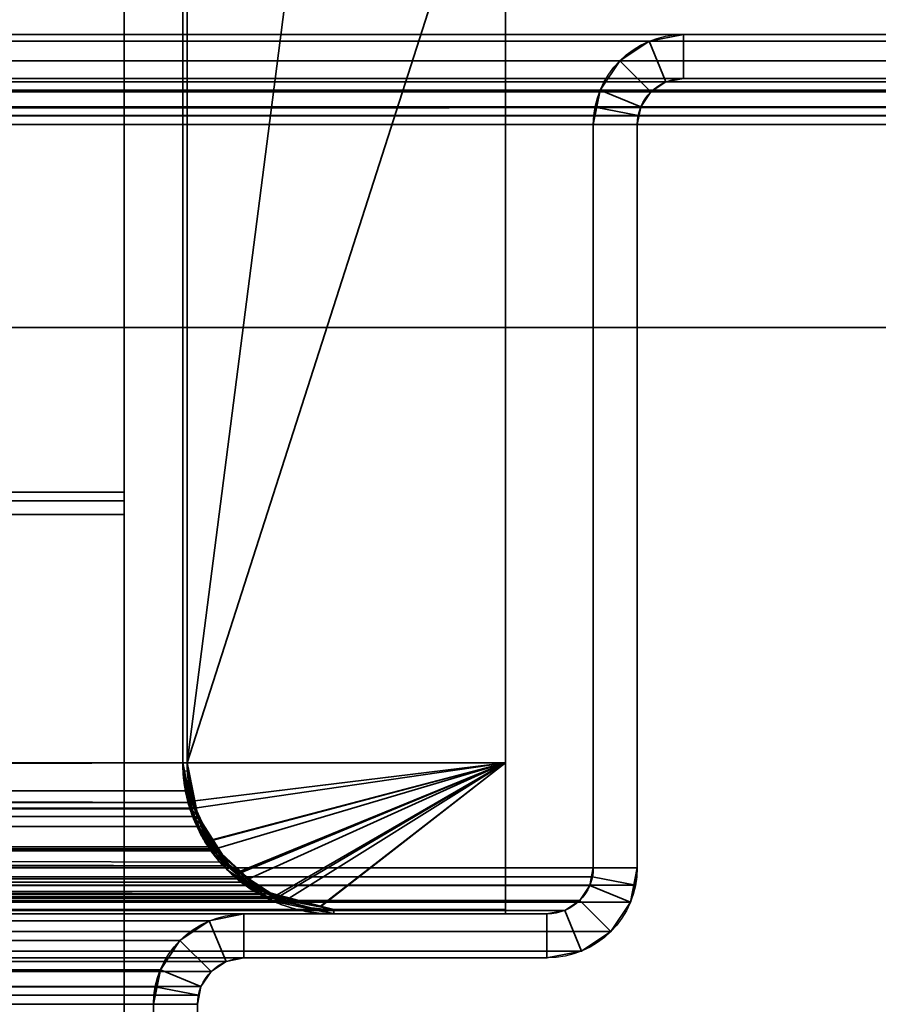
# Model space of a CAD drawing. Header units: millimetres. Extents: x -508 to 6708, y -115 to 193.
# Tile 262 of 656: x 293 to 323, y 47 to 81. Entities that reach past the tile are written whole.
import ezdxf

# ---------------------------------------------------------------- set-up
doc = ezdxf.new("R2010")
doc.units = ezdxf.units.MM
doc.layers.add('151', color=7, linetype='Continuous', true_color=0xffffff)

# ---------------------------------------------------------------- blocks, each defined once
blk = doc.blocks.new('UG_SURFACE_001')
at = {"layer": '151', "color": 252, "linetype": 'Continuous', "lineweight": 35}
for points in [[(507.5, -10, 2215.25), (507.5, 174.4, 2215.25), (-507.5, 174.4, 2215.25), (-507.5, -10, 2215.25)], [(-357.5, -10, 2065.25), (-357.5, 174.4, 2065.25), (357.5, 174.4, 2065.25), (357.5, -10, 2065.25)]]:
    blk.add_3dface(points, dxfattribs=at)
blk = doc.blocks.new('UG_SURFACE_086')
at = {"layer": '151', "color": 252, "linetype": 'Continuous', "lineweight": 35}
for points in [[(336.92, 80, 2044.17), (-336.92, 80, 2044.17), (-338.099, 79.766, 2045.349), (338.099, 79.766, 2045.349)], [(-316.08, 80, 2023.33), (-336.92, 80, 2044.17), (336.92, 80, 2044.17), (316.08, 80, 2023.33)], [(314.901, 79.766, 2022.151), (-314.901, 79.766, 2022.151), (-316.08, 80, 2023.33), (316.08, 80, 2023.33)], [(316.08, 78.5, 2023.33), (315.475, 78.38, 2022.725), (314.901, 79.766, 2022.151), (316.08, 80, 2023.33)], [(336.92, 78.5, 2044.17), (316.08, 78.5, 2023.33), (316.08, 80, 2023.33), (336.92, 80, 2044.17)], [(338.099, 79.766, 2045.349), (-338.099, 79.766, 2045.349), (-339.098, 79.098, 2046.348), (339.098, 79.098, 2046.348)], [(313.902, 79.098, 2021.152), (-313.902, 79.098, 2021.152), (-314.901, 79.766, 2022.151), (314.901, 79.766, 2022.151)], [(315.475, 78.38, 2022.725), (314.963, 78.037, 2022.213), (313.902, 79.098, 2021.152), (314.901, 79.766, 2022.151)], [(339.098, 79.098, 2046.348), (-339.098, 79.098, 2046.348), (-339.766, 78.099, 2047.016), (339.766, 78.099, 2047.016)], [(313.234, 78.099, 2020.484), (-313.234, 78.099, 2020.484), (-313.902, 79.098, 2021.152), (313.902, 79.098, 2021.152)], [(313.234, 78.099, 2020.484), (313.902, 79.098, 2021.152), (314.963, 78.037, 2022.213), (314.62, 77.525, 2021.87)], [(338.037, 78.037, 2045.287), (-338.037, 78.037, 2045.287), (-337.525, 78.38, 2044.775), (337.525, 78.38, 2044.775)], [(337.525, 78.38, 2044.775), (-337.525, 78.38, 2044.775), (-336.92, 78.5, 2044.17), (336.92, 78.5, 2044.17)], [(-316.08, 78.5, 2023.33), (316.08, 78.5, 2023.33), (336.92, 78.5, 2044.17), (-336.92, 78.5, 2044.17)], [(316.08, 78.5, 2023.33), (-316.08, 78.5, 2023.33), (-315.475, 78.38, 2022.725), (315.475, 78.38, 2022.725)], [(315.475, 78.38, 2022.725), (-315.475, 78.38, 2022.725), (-314.963, 78.037, 2022.213), (314.963, 78.037, 2022.213)], [(339.941, 77.521, 2047.191), (339.766, 78.099, 2047.016), (-339.766, 78.099, 2047.016), (-339.941, 77.521, 2047.191)], [(338.38, 77.525, 2045.63), (-338.38, 77.525, 2045.63), (-338.037, 78.037, 2045.287), (338.037, 78.037, 2045.287)], [(314.963, 78.037, 2022.213), (-314.963, 78.037, 2022.213), (-314.62, 77.525, 2021.87), (314.62, 77.525, 2021.87)], [(-313.059, 77.521, 2020.309), (-313.234, 78.099, 2020.484), (313.234, 78.099, 2020.484)], [(-313.059, 77.521, 2020.309), (313.234, 78.099, 2020.484), (313.059, 77.521, 2020.309)], [(313.059, 77.521, 2020.309), (313.234, 78.099, 2020.484), (314.62, 77.525, 2021.87), (314.53, 77.228, 2021.78)], [(-340, 76.92, 2047.25), (340, 76.92, 2047.25), (339.941, 77.521, 2047.191)], [(-339.941, 77.521, 2047.191), (-340, 76.92, 2047.25), (339.941, 77.521, 2047.191)], [(-338.47, 77.228, 2045.72), (-338.38, 77.525, 2045.63), (338.38, 77.525, 2045.63), (338.47, 77.228, 2045.72)], [(314.53, 77.228, 2021.78), (-314.62, 77.525, 2021.87), (-314.53, 77.228, 2021.78)], [(314.53, 77.228, 2021.78), (314.62, 77.525, 2021.87), (-314.62, 77.525, 2021.87)], [(313.059, 77.521, 2020.309), (-313, 76.92, 2020.25), (-313.059, 77.521, 2020.309)], [(313.059, 77.521, 2020.309), (313, 76.92, 2020.25), (-313, 76.92, 2020.25)], [(313, 76.92, 2020.25), (313.059, 77.521, 2020.309), (314.53, 77.228, 2021.78), (314.5, 76.92, 2021.75)], [(-340, 76.92, 2047.25), (-340, 70, 2047.25), (340, 70, 2047.25), (340, 76.92, 2047.25)], [(338.47, 77.228, 2045.72), (-338.5, 76.92, 2045.75), (-338.47, 77.228, 2045.72)], [(338.47, 77.228, 2045.72), (338.5, 76.92, 2045.75), (-338.5, 76.92, 2045.75)], [(-338.5, 76.92, 2045.75), (338.5, 76.92, 2045.75), (338.5, 70, 2045.75), (-338.5, 70, 2045.75)], [(-314.53, 77.228, 2021.78), (314.5, 76.92, 2021.75), (314.53, 77.228, 2021.78)], [(-314.53, 77.228, 2021.78), (-314.5, 76.92, 2021.75), (314.5, 76.92, 2021.75)], [(-314.5, 51.58, 2021.75), (314.5, 51.58, 2021.75), (314.5, 76.92, 2021.75), (-314.5, 76.92, 2021.75)], [(-313, 51.58, 2020.25), (-313, 76.92, 2020.25), (313, 76.92, 2020.25), (313, 51.58, 2020.25)], [(313, 51.58, 2020.25), (313, 76.92, 2020.25), (314.5, 76.92, 2021.75), (314.5, 51.58, 2021.75)], [(-338.5, 70, 2045.75), (338.5, 70, 2045.75), (340, 70, 2047.25), (-340, 70, 2047.25)], [(314.5, 51.58, 2021.75), (-314.5, 51.58, 2021.75), (-314.441, 50.979, 2021.691)], [(314.441, 50.979, 2021.691), (314.5, 51.58, 2021.75), (-314.441, 50.979, 2021.691)], [(-312.97, 51.272, 2020.22), (-313, 51.58, 2020.25), (313, 51.58, 2020.25)], [(-312.97, 51.272, 2020.22), (313, 51.58, 2020.25), (312.97, 51.272, 2020.22)], [(314.5, 51.58, 2021.75), (314.441, 50.979, 2021.691), (312.97, 51.272, 2020.22), (313, 51.58, 2020.25)], [(312.97, 51.272, 2020.22), (312.88, 50.975, 2020.13), (-312.88, 50.975, 2020.13), (-312.97, 51.272, 2020.22)], [(314.441, 50.979, 2021.691), (314.266, 50.401, 2021.516), (312.88, 50.975, 2020.13), (312.97, 51.272, 2020.22)], [(-314.441, 50.979, 2021.691), (-314.266, 50.401, 2021.516), (314.266, 50.401, 2021.516), (314.441, 50.979, 2021.691)], [(312.537, 50.463, 2019.787), (-312.537, 50.463, 2019.787), (-312.88, 50.975, 2020.13), (312.88, 50.975, 2020.13)], [(314.266, 50.401, 2021.516), (313.598, 49.402, 2020.848), (312.537, 50.463, 2019.787), (312.88, 50.975, 2020.13)], [(314.266, 50.401, 2021.516), (-314.266, 50.401, 2021.516), (-313.598, 49.402, 2020.848), (313.598, 49.402, 2020.848)], [(312.025, 50.12, 2019.275), (-312.025, 50.12, 2019.275), (-312.537, 50.463, 2019.787), (312.537, 50.463, 2019.787)], [(312.025, 50.12, 2019.275), (312.537, 50.463, 2019.787), (313.598, 49.402, 2020.848), (312.599, 48.734, 2019.849)], [(311.42, 50, 2018.67), (-311.42, 50, 2018.67), (-312.025, 50.12, 2019.275), (312.025, 50.12, 2019.275)], [(311.42, 50, 2018.67), (312.025, 50.12, 2019.275), (312.599, 48.734, 2019.849), (311.42, 48.5, 2018.67)], [(-301.08, 50, 2008.33), (-311.42, 50, 2018.67), (311.42, 50, 2018.67), (301.08, 50, 2008.33)], [(299.901, 49.766, 2007.151), (-299.901, 49.766, 2007.151), (-301.08, 50, 2008.33), (301.08, 50, 2008.33)], [(298.902, 49.098, 2006.152), (-298.902, 49.098, 2006.152), (-299.901, 49.766, 2007.151), (299.901, 49.766, 2007.151)], [(300.475, 48.38, 2007.725), (299.963, 48.037, 2007.213), (298.902, 49.098, 2006.152), (299.901, 49.766, 2007.151)], [(301.08, 48.5, 2008.33), (300.475, 48.38, 2007.725), (299.901, 49.766, 2007.151), (301.08, 50, 2008.33)], [(301.08, 50, 2008.33), (311.42, 50, 2018.67), (311.42, 48.5, 2018.67), (301.08, 48.5, 2008.33)], [(313.598, 49.402, 2020.848), (-313.598, 49.402, 2020.848), (-312.599, 48.734, 2019.849), (312.599, 48.734, 2019.849)], [(298.234, 48.099, 2005.484), (-298.234, 48.099, 2005.484), (-298.902, 49.098, 2006.152), (298.902, 49.098, 2006.152)], [(298.234, 48.099, 2005.484), (298.902, 49.098, 2006.152), (299.963, 48.037, 2007.213), (299.62, 47.525, 2006.87)], [(312.599, 48.734, 2019.849), (-312.599, 48.734, 2019.849), (-311.42, 48.5, 2018.67), (311.42, 48.5, 2018.67)], [(-301.08, 48.5, 2008.33), (301.08, 48.5, 2008.33), (311.42, 48.5, 2018.67), (-311.42, 48.5, 2018.67)], [(301.08, 48.5, 2008.33), (-301.08, 48.5, 2008.33), (-300.475, 48.38, 2007.725), (300.475, 48.38, 2007.725)], [(300.475, 48.38, 2007.725), (-300.475, 48.38, 2007.725), (-299.963, 48.037, 2007.213), (299.963, 48.037, 2007.213)], [(299.963, 48.037, 2007.213), (-299.963, 48.037, 2007.213), (-299.62, 47.525, 2006.87), (299.62, 47.525, 2006.87)], [(-298.059, 47.521, 2005.309), (-298.234, 48.099, 2005.484), (298.234, 48.099, 2005.484)], [(-298.059, 47.521, 2005.309), (298.234, 48.099, 2005.484), (298.059, 47.521, 2005.309)], [(298.059, 47.521, 2005.309), (298.234, 48.099, 2005.484), (299.62, 47.525, 2006.87), (299.53, 47.228, 2006.78)], [(299.53, 47.228, 2006.78), (-299.62, 47.525, 2006.87), (-299.53, 47.228, 2006.78)], [(299.53, 47.228, 2006.78), (299.62, 47.525, 2006.87), (-299.62, 47.525, 2006.87)], [(298.059, 47.521, 2005.309), (-298, 46.92, 2005.25), (-298.059, 47.521, 2005.309)], [(298.059, 47.521, 2005.309), (298, 46.92, 2005.25), (-298, 46.92, 2005.25)], [(298, 46.92, 2005.25), (298.059, 47.521, 2005.309), (299.53, 47.228, 2006.78), (299.5, 46.92, 2006.75)], [(-299.53, 47.228, 2006.78), (299.5, 46.92, 2006.75), (299.53, 47.228, 2006.78)], [(-299.53, 47.228, 2006.78), (-299.5, 46.92, 2006.75), (299.5, 46.92, 2006.75)], [(-299.5, 6.25, 2006.75), (299.5, 6.25, 2006.75), (299.5, 46.92, 2006.75), (-299.5, 46.92, 2006.75)], [(-298, 6.25, 2005.25), (-298, 46.92, 2005.25), (298, 46.92, 2005.25), (298, 6.25, 2005.25)], [(299.5, 46.92, 2006.75), (299.5, 6.25, 2006.75), (298, 6.25, 2005.25), (298, 46.92, 2005.25)]]:
    blk.add_3dface(points, dxfattribs=at)
blk = doc.blocks.new('UG_SURFACE_087')
at = {"layer": '151', "color": 252, "linetype": 'Continuous', "lineweight": 35}
for points in [[(316.08, 80, 2023.33), (316.08, 80, -7.75), (314.901, 79.766, -7.75), (314.901, 79.766, 2022.151)], [(316.08, 78.5, -7.75), (315.475, 78.38, -7.75), (314.901, 79.766, -7.75), (316.08, 80, -7.75)], [(316.08, 80, 2023.33), (314.901, 79.766, 2022.151), (315.475, 78.38, 2022.725), (316.08, 78.5, 2023.33)], [(316.08, 80, 2023.33), (336.92, 80, 2044.17), (336.92, 80, -7.75), (316.08, 80, -7.75)], [(316.08, 80, -7.75), (336.92, 80, -7.75), (336.92, 78.5, -7.75), (316.08, 78.5, -7.75)], [(316.08, 78.5, 2023.33), (336.92, 78.5, 2044.17), (336.92, 80, 2044.17), (316.08, 80, 2023.33)], [(314.901, 79.766, 2022.151), (314.901, 79.766, -7.75), (313.902, 79.098, -7.75), (313.902, 79.098, 2021.152)], [(315.475, 78.38, -7.75), (314.963, 78.037, -7.75), (313.902, 79.098, -7.75), (314.901, 79.766, -7.75)], [(314.901, 79.766, 2022.151), (313.902, 79.098, 2021.152), (314.963, 78.037, 2022.213), (315.475, 78.38, 2022.725)], [(313.902, 79.098, 2021.152), (313.902, 79.098, -7.75), (313.234, 78.099, -7.75), (313.234, 78.099, 2020.484)], [(313.234, 78.099, -7.75), (313.902, 79.098, -7.75), (314.963, 78.037, -7.75), (314.62, 77.525, -7.75)], [(314.62, 77.525, 2021.87), (314.963, 78.037, 2022.213), (313.902, 79.098, 2021.152), (313.234, 78.099, 2020.484)], [(314.963, 78.037, 2022.213), (314.963, 78.037, -7.75), (315.475, 78.38, -7.75), (315.475, 78.38, 2022.725)], [(315.475, 78.38, 2022.725), (315.475, 78.38, -7.75), (316.08, 78.5, -7.75), (316.08, 78.5, 2023.33)], [(316.08, 78.5, 2023.33), (316.08, 78.5, -7.75), (336.92, 78.5, -7.75), (336.92, 78.5, 2044.17)], [(313.234, 78.099, -7.75), (313, 76.92, -7.75), (313, 76.92, 2020.25)], [(313, 76.92, 2020.25), (313.059, 77.521, 2020.309), (313.234, 78.099, -7.75)], [(313, 76.92, -7.75), (313.234, 78.099, -7.75), (314.62, 77.525, -7.75), (314.5, 76.92, -7.75)], [(313.059, 77.521, 2020.309), (313.234, 78.099, 2020.484), (313.234, 78.099, -7.75)], [(314.53, 77.228, 2021.78), (314.62, 77.525, 2021.87), (313.234, 78.099, 2020.484), (313.059, 77.521, 2020.309)], [(314.62, 77.525, 2021.87), (314.62, 77.525, -7.75), (314.963, 78.037, -7.75), (314.963, 78.037, 2022.213)], [(314.5, 76.92, 2021.75), (314.53, 77.228, 2021.78), (313.059, 77.521, 2020.309), (313, 76.92, 2020.25)], [(314.53, 77.228, 2021.78), (314.5, 76.92, -7.75), (314.62, 77.525, -7.75)], [(314.62, 77.525, -7.75), (314.62, 77.525, 2021.87), (314.53, 77.228, 2021.78)], [(313, 51.58, 2020.25), (313, 76.92, 2020.25), (313, 76.92, -7.75), (313, 51.58, -7.75)], [(313, 51.58, -7.75), (313, 76.92, -7.75), (314.5, 76.92, -7.75), (314.5, 51.58, -7.75)], [(313, 76.92, 2020.25), (313, 51.58, 2020.25), (314.5, 51.58, 2021.75), (314.5, 76.92, 2021.75)], [(314.53, 77.228, 2021.78), (314.5, 76.92, 2021.75), (314.5, 76.92, -7.75)], [(314.5, 51.58, 2021.75), (314.5, 51.58, -7.75), (314.5, 76.92, -7.75), (314.5, 76.92, 2021.75)], [(313, 51.58, -7.75), (312.88, 50.975, -7.75), (312.88, 50.975, 2020.13)], [(312.88, 50.975, 2020.13), (312.97, 51.272, 2020.22), (313, 51.58, -7.75)], [(314.5, 51.58, -7.75), (314.266, 50.401, -7.75), (312.88, 50.975, -7.75), (313, 51.58, -7.75)], [(312.97, 51.272, 2020.22), (313, 51.58, 2020.25), (313, 51.58, -7.75)], [(313, 51.58, 2020.25), (312.97, 51.272, 2020.22), (314.441, 50.979, 2021.691), (314.5, 51.58, 2021.75)], [(314.5, 51.58, -7.75), (314.441, 50.979, 2021.691), (314.266, 50.401, 2021.516)], [(314.266, 50.401, 2021.516), (314.266, 50.401, -7.75), (314.5, 51.58, -7.75)], [(314.5, 51.58, -7.75), (314.5, 51.58, 2021.75), (314.441, 50.979, 2021.691)], [(312.97, 51.272, 2020.22), (312.88, 50.975, 2020.13), (314.266, 50.401, 2021.516), (314.441, 50.979, 2021.691)], [(312.88, 50.975, 2020.13), (312.88, 50.975, -7.75), (312.537, 50.463, -7.75), (312.537, 50.463, 2019.787)], [(314.266, 50.401, -7.75), (313.598, 49.402, -7.75), (312.537, 50.463, -7.75), (312.88, 50.975, -7.75)], [(312.88, 50.975, 2020.13), (312.537, 50.463, 2019.787), (313.598, 49.402, 2020.848), (314.266, 50.401, 2021.516)], [(312.537, 50.463, 2019.787), (312.537, 50.463, -7.75), (312.025, 50.12, -7.75), (312.025, 50.12, 2019.275)], [(313.598, 49.402, -7.75), (312.599, 48.734, -7.75), (312.025, 50.12, -7.75), (312.537, 50.463, -7.75)], [(312.599, 48.734, 2019.849), (313.598, 49.402, 2020.848), (312.537, 50.463, 2019.787), (312.025, 50.12, 2019.275)], [(313.598, 49.402, 2020.848), (313.598, 49.402, -7.75), (314.266, 50.401, -7.75), (314.266, 50.401, 2021.516)], [(312.025, 50.12, 2019.275), (312.025, 50.12, -7.75), (311.42, 50, -7.75), (311.42, 50, 2018.67)], [(311.42, 50, -7.75), (312.025, 50.12, -7.75), (312.599, 48.734, -7.75), (311.42, 48.5, -7.75)], [(311.42, 48.5, 2018.67), (312.599, 48.734, 2019.849), (312.025, 50.12, 2019.275), (311.42, 50, 2018.67)], [(299.901, 49.766, 2007.151), (299.901, 49.766, -7.75), (298.902, 49.098, -7.75), (298.902, 49.098, 2006.152)], [(300.475, 48.38, -7.75), (299.963, 48.037, -7.75), (298.902, 49.098, -7.75), (299.901, 49.766, -7.75)], [(299.901, 49.766, 2007.151), (298.902, 49.098, 2006.152), (299.963, 48.037, 2007.213), (300.475, 48.38, 2007.725)], [(301.08, 50, 2008.33), (301.08, 50, -7.75), (299.901, 49.766, -7.75), (299.901, 49.766, 2007.151)], [(301.08, 48.5, -7.75), (300.475, 48.38, -7.75), (299.901, 49.766, -7.75), (301.08, 50, -7.75)], [(301.08, 50, 2008.33), (299.901, 49.766, 2007.151), (300.475, 48.38, 2007.725), (301.08, 48.5, 2008.33)], [(301.08, 50, 2008.33), (311.42, 50, 2018.67), (311.42, 50, -7.75), (301.08, 50, -7.75)], [(301.08, 50, -7.75), (311.42, 50, -7.75), (311.42, 48.5, -7.75), (301.08, 48.5, -7.75)], [(301.08, 48.5, 2008.33), (311.42, 48.5, 2018.67), (311.42, 50, 2018.67), (301.08, 50, 2008.33)], [(312.599, 48.734, 2019.849), (312.599, 48.734, -7.75), (313.598, 49.402, -7.75), (313.598, 49.402, 2020.848)], [(298.902, 49.098, 2006.152), (298.902, 49.098, -7.75), (298.234, 48.099, -7.75), (298.234, 48.099, 2005.484)], [(298.234, 48.099, -7.75), (298.902, 49.098, -7.75), (299.963, 48.037, -7.75), (299.62, 47.525, -7.75)], [(299.62, 47.525, 2006.87), (299.963, 48.037, 2007.213), (298.902, 49.098, 2006.152), (298.234, 48.099, 2005.484)], [(311.42, 48.5, 2018.67), (311.42, 48.5, -7.75), (312.599, 48.734, -7.75), (312.599, 48.734, 2019.849)], [(299.963, 48.037, 2007.213), (299.963, 48.037, -7.75), (300.475, 48.38, -7.75), (300.475, 48.38, 2007.725)], [(300.475, 48.38, 2007.725), (300.475, 48.38, -7.75), (301.08, 48.5, -7.75), (301.08, 48.5, 2008.33)], [(301.08, 48.5, 2008.33), (301.08, 48.5, -7.75), (311.42, 48.5, -7.75), (311.42, 48.5, 2018.67)], [(298.234, 48.099, -7.75), (298, 46.92, -7.75), (298, 46.92, 2005.25)], [(298, 46.92, 2005.25), (298.059, 47.521, 2005.309), (298.234, 48.099, -7.75)], [(298, 46.92, -7.75), (298.234, 48.099, -7.75), (299.62, 47.525, -7.75), (299.5, 46.92, -7.75)], [(298.059, 47.521, 2005.309), (298.234, 48.099, 2005.484), (298.234, 48.099, -7.75)], [(299.53, 47.228, 2006.78), (299.62, 47.525, 2006.87), (298.234, 48.099, 2005.484), (298.059, 47.521, 2005.309)], [(299.62, 47.525, 2006.87), (299.62, 47.525, -7.75), (299.963, 48.037, -7.75), (299.963, 48.037, 2007.213)], [(299.5, 46.92, 2006.75), (299.53, 47.228, 2006.78), (298.059, 47.521, 2005.309), (298, 46.92, 2005.25)], [(299.53, 47.228, 2006.78), (299.5, 46.92, -7.75), (299.62, 47.525, -7.75)], [(299.62, 47.525, -7.75), (299.62, 47.525, 2006.87), (299.53, 47.228, 2006.78)], [(299.53, 47.228, 2006.78), (299.5, 46.92, 2006.75), (299.5, 46.92, -7.75)], [(298, 6.25, 2005.25), (298, 46.92, 2005.25), (298, 46.92, -7.75), (298, 6.25, -7.75)], [(299.5, 46.92, -7.75), (299.5, 6.25, -7.75), (298, 6.25, -7.75), (298, 46.92, -7.75)], [(298, 46.92, 2005.25), (298, 6.25, 2005.25), (299.5, 6.25, 2006.75), (299.5, 46.92, 2006.75)], [(299.5, 6.25, 2006.75), (299.5, 6.25, -7.75), (299.5, 46.92, -7.75), (299.5, 46.92, 2006.75)]]:
    blk.add_3dface(points, dxfattribs=at)
blk = doc.blocks.new('UG_SURFACE_089')
at = {"layer": '151', "color": 252, "linetype": 'Continuous', "lineweight": 35}
for points in [[(297, 94.189, -1.975), (-297, 94.189, -1.975), (-297, 64.383, 7.137), (297, 64.383, 7.137)], [(297, 64.091, 6.181), (297, 93.896, -2.932), (297, 94.189, -1.975), (297, 64.383, 7.137)], [(297, 93.896, -2.932), (297, 64.091, 6.181), (-297, 64.091, 6.181), (-297, 93.896, -2.932)], [(-297, 63.629, 7.25), (297, 63.629, 7.25), (297, 64.383, 7.137), (-297, 64.383, 7.137)], [(297, 64.383, 7.137), (297, 63.629, 7.25), (297, 63.629, 6.25), (297, 64.091, 6.181)], [(-297, 64.091, 6.181), (297, 64.091, 6.181), (297, 63.629, 6.25), (-297, 63.629, 6.25)], [(297, 63.629, 7.25), (-297, 63.629, 7.25), (-297, 6.5, 7.25), (297, 6.5, 7.25)], [(297, 63.629, 6.25), (297, 6.5, 6.25), (-297, 6.5, 6.25), (-297, 63.629, 6.25)], [(297, 63.629, 7.25), (297, 6.5, 7.25), (297, 6.5, 6.25), (297, 63.629, 6.25)]]:
    blk.add_3dface(points, dxfattribs=at)
blk = doc.blocks.new('UG_SURFACE_102')
at = {"layer": '151', "color": 14, "linetype": 'Continuous', "lineweight": 35}
for points in [[(310, 50.15, 2017.25), (310, 55.15, 2017.25), (-310, 55.15, 2017.25), (-310, 50.15, 2017.25)], [(310, 55.15, 2017.25), (299.15, 55.15, 2006.4), (-299.15, 55.15, 2006.4), (-310, 55.15, 2017.25)], [(-299.323, 53.846, 2006.573), (299.15, 55.15, 2006.4), (299.396, 53.605, 2006.646)], [(-299.323, 53.846, 2006.573), (-299.15, 55.15, 2006.4), (299.15, 55.15, 2006.4)], [(299.396, 53.605, 2006.646), (299.15, 55.15, 2006.4), (310, 55.15, 2017.25)], [(310, 55.15, 2017.25), (300.113, 52.219, 2007.363), (299.397, 53.597, 2006.647), (299.396, 53.605, 2006.646)], [(310, 55.15, 2017.25), (301.251, 51.197, 2008.501), (300.147, 52.155, 2007.396), (300.113, 52.219, 2007.363)], [(310, 55.15, 2017.25), (302.623, 50.54, 2009.873), (301.752, 50.762, 2009.002), (301.251, 51.197, 2008.501)], [(310, 55.15, 2017.25), (310, 50.15, 2017.25), (304.15, 50.15, 2011.4), (302.623, 50.54, 2009.873)], [(299.396, 53.605, 2006.646), (-299.422, 53.629, 2006.671), (-299.323, 53.846, 2006.573)], [(299.397, 53.597, 2006.647), (-300.123, 52.251, 2007.373), (-299.993, 52.372, 2007.242)], [(299.397, 53.597, 2006.647), (300.113, 52.219, 2007.363), (-300.123, 52.251, 2007.373)], [(-299.993, 52.372, 2007.242), (-299.422, 53.629, 2006.671), (299.396, 53.605, 2006.646)], [(-299.993, 52.372, 2007.242), (299.396, 53.605, 2006.646), (299.397, 53.597, 2006.647)], [(300.147, 52.155, 2007.396), (-301.255, 51.2, 2008.505), (-300.123, 52.251, 2007.373)], [(300.147, 52.155, 2007.396), (301.251, 51.197, 2008.501), (-301.255, 51.2, 2008.505)], [(-300.123, 52.251, 2007.373), (300.113, 52.219, 2007.363), (300.147, 52.155, 2007.396)], [(-301.689, 50.797, 2008.939), (-301.255, 51.2, 2008.505), (301.251, 51.197, 2008.501)], [(-301.689, 50.797, 2008.939), (301.251, 51.197, 2008.501), (301.752, 50.762, 2009.002)], [(301.752, 50.762, 2009.002), (-302.625, 50.551, 2009.876), (-301.689, 50.797, 2008.939)], [(301.752, 50.762, 2009.002), (302.623, 50.54, 2009.873), (-302.625, 50.551, 2009.876)], [(-304.15, 50.15, 2011.4), (-302.625, 50.551, 2009.876), (302.623, 50.54, 2009.873)], [(302.623, 50.54, 2009.873), (304.15, 50.15, 2011.4), (-304.15, 50.15, 2011.4)], [(304.15, 50.15, 2011.4), (310, 50.15, 2017.25), (-310, 50.15, 2017.25), (-304.15, 50.15, 2011.4)]]:
    blk.add_3dface(points, dxfattribs=at)
blk = doc.blocks.new('UG_SURFACE_103')
at = {"layer": '151', "color": 7, "linetype": 'Continuous', "lineweight": 35}
for points in [[(299.15, 55.15, 2006.4), (299.15, 173.15, 2006.4), (-299.15, 173.15, 2006.4), (-299.15, 55.15, 2006.4)], [(-299, 55.15, 2006.25), (-299, 173.15, 2006.25), (299, 173.15, 2006.25), (299, 55.15, 2006.25)], [(299, 55.15, 2006.25), (299, 173.15, 2006.25), (299.15, 173.15, 2006.4), (299.15, 55.15, 2006.4)], [(299.178, 53.807, 2006.428), (-299.253, 53.559, 2006.503), (-299, 55.15, 2006.25)], [(299.241, 54.198, 2006.491), (-299.15, 55.15, 2006.4), (-299.206, 54.407, 2006.456)], [(299.241, 54.198, 2006.491), (299.15, 55.15, 2006.4), (-299.15, 55.15, 2006.4)], [(-299, 55.15, 2006.25), (299, 55.15, 2006.25), (299.178, 53.807, 2006.428)], [(299.15, 55.15, 2006.4), (299.241, 54.198, 2006.491), (299.178, 53.807, 2006.428), (299, 55.15, 2006.25)], [(-299.206, 54.407, 2006.456), (-299.528, 53.326, 2006.778), (299.529, 53.329, 2006.779)], [(-299.206, 54.407, 2006.456), (299.529, 53.329, 2006.779), (299.241, 54.198, 2006.491)], [(299.28, 53.584, 2006.53), (299.178, 53.807, 2006.428), (299.241, 54.198, 2006.491)], [(299.28, 53.584, 2006.53), (299.241, 54.198, 2006.491), (299.529, 53.329, 2006.779)], [(299.178, 53.807, 2006.428), (299.28, 53.584, 2006.53), (-299.253, 53.559, 2006.503)], [(299.868, 52.289, 2007.118), (-299.992, 52.131, 2007.242), (-299.255, 53.55, 2006.505)], [(-299.255, 53.55, 2006.505), (299.28, 53.584, 2006.53), (299.868, 52.289, 2007.118)], [(-299.255, 53.55, 2006.505), (-299.253, 53.559, 2006.503), (299.28, 53.584, 2006.53)], [(299.529, 53.329, 2006.779), (299.643, 52.984, 2006.893), (299.868, 52.289, 2007.118), (299.28, 53.584, 2006.53)], [(300.627, 51.647, 2007.877), (-299.606, 53.063, 2006.856), (-300.58, 51.649, 2007.83)], [(300.466, 51.769, 2007.716), (-299.528, 53.326, 2006.778), (-299.606, 53.063, 2006.856)], [(-299.606, 53.063, 2006.856), (300.627, 51.647, 2007.877), (300.466, 51.769, 2007.716)], [(299.643, 52.984, 2006.893), (299.529, 53.329, 2006.779), (-299.528, 53.326, 2006.778)], [(300.466, 51.769, 2007.716), (299.643, 52.984, 2006.893), (-299.528, 53.326, 2006.778)], [(300.003, 52.164, 2007.253), (299.868, 52.289, 2007.118), (299.643, 52.984, 2006.893), (300.466, 51.769, 2007.716)], [(301.168, 51.082, 2008.419), (-301.164, 51.078, 2008.414), (-300.026, 52.065, 2007.277)], [(-300.026, 52.065, 2007.277), (300.003, 52.164, 2007.253), (301.168, 51.082, 2008.419)], [(-300.026, 52.065, 2007.277), (-299.992, 52.131, 2007.242), (300.003, 52.164, 2007.253)], [(299.868, 52.289, 2007.118), (300.003, 52.164, 2007.253), (-299.992, 52.131, 2007.242)], [(301.168, 51.082, 2008.419), (300.003, 52.164, 2007.253), (300.466, 51.769, 2007.716)], [(301.168, 51.082, 2008.419), (300.466, 51.769, 2007.716), (300.627, 51.647, 2007.877)], [(301.884, 50.693, 2009.134), (-300.618, 51.624, 2007.868), (-302.198, 50.547, 2009.448)], [(-300.58, 51.649, 2007.83), (-300.618, 51.624, 2007.868), (300.627, 51.647, 2007.877)], [(301.884, 50.693, 2009.134), (300.627, 51.647, 2007.877), (-300.618, 51.624, 2007.868)], [(300.627, 51.647, 2007.877), (301.884, 50.693, 2009.134), (301.615, 50.667, 2008.865), (301.168, 51.082, 2008.419)], [(-301.68, 50.631, 2008.93), (301.168, 51.082, 2008.419), (301.615, 50.667, 2008.865)], [(-301.68, 50.631, 2008.93), (-301.164, 51.078, 2008.414), (301.168, 51.082, 2008.419)], [(304.15, 50, 2011.4), (-304.15, 50, 2011.4), (-302.578, 50.402, 2009.828)], [(-302.312, 50.524, 2009.562), (-304.14, 50.15, 2011.39), (304.15, 50.15, 2011.4)], [(301.615, 50.667, 2008.865), (-302.578, 50.402, 2009.828), (-301.68, 50.631, 2008.93)], [(301.615, 50.667, 2008.865), (302.58, 50.413, 2009.83), (-302.578, 50.402, 2009.828)], [(-302.578, 50.402, 2009.828), (302.58, 50.413, 2009.83), (304.15, 50, 2011.4)], [(-302.198, 50.547, 2009.448), (-302.312, 50.524, 2009.562), (302.32, 50.589, 2009.57)], [(304.15, 50.15, 2011.4), (302.32, 50.589, 2009.57), (-302.312, 50.524, 2009.562)], [(-302.198, 50.547, 2009.448), (302.32, 50.589, 2009.57), (301.884, 50.693, 2009.134)], [(302.58, 50.413, 2009.83), (301.615, 50.667, 2008.865), (301.884, 50.693, 2009.134), (302.32, 50.589, 2009.57)], [(302.32, 50.589, 2009.57), (304.15, 50.15, 2011.4), (304.15, 50, 2011.4), (302.58, 50.413, 2009.83)], [(-310, 50.15, 2017.25), (-310, 50, 2017.25), (310, 50, 2017.25), (310, 50.15, 2017.25)], [(310, 50.15, 2017.25), (304.15, 50.15, 2011.4), (-304.15, 50.15, 2011.4), (-310, 50.15, 2017.25)], [(-304.14, 50.15, 2011.39), (-304.15, 50.15, 2011.4), (304.15, 50.15, 2011.4)], [(304.15, 50.15, 2011.4), (310, 50.15, 2017.25), (310, 50, 2017.25), (304.15, 50, 2011.4)], [(310, 50, 2017.25), (-310, 50, 2017.25), (-304.15, 50, 2011.4), (304.15, 50, 2011.4)]]:
    blk.add_3dface(points, dxfattribs=at)
blk = doc.blocks.new('UG_SURFACE_104')
at = {"layer": '151', "color": 41, "linetype": 'Continuous', "lineweight": 35}
for points in [[(299.15, 173.15, 2006.4), (299.15, 55.15, 2006.4), (-299.15, 55.15, 2006.4), (-299.15, 173.15, 2006.4)], [(310, 89, 2017.25), (310, 55.15, 2017.25), (299.15, 55.15, 2006.4), (299.15, 173.15, 2006.4)], [(310, 55.15, 2017.25), (310, 89, 2017.25), (-310, 89, 2017.25), (-310, 55.15, 2017.25)], [(299.15, 55.15, 2006.4), (310, 55.15, 2017.25), (-310, 55.15, 2017.25), (-299.15, 55.15, 2006.4)]]:
    blk.add_3dface(points, dxfattribs=at)
blk = doc.blocks.new('UG_SURFACE_109')
at = {"layer": '151', "color": 14, "linetype": 'Continuous', "lineweight": 35}
for points in [[(299.323, 53.846, 2006.573), (299.15, 55.15, -4.75), (299.406, 53.861, -4.75)], [(299.323, 53.846, 2006.573), (299.15, 55.15, 2006.4), (299.15, 55.15, -4.75)], [(310, 55.15, 2017.25), (310, 55.15, -4.75), (299.15, 55.15, -4.75), (299.15, 55.15, 2006.4)], [(299.406, 53.861, -4.75), (299.15, 55.15, -4.75), (310, 55.15, -4.75)], [(310, 55.15, 2017.25), (299.15, 55.15, 2006.4), (299.323, 53.846, 2006.573), (299.324, 53.845, 2006.573)], [(310, 55.15, 2017.25), (299.324, 53.845, 2006.573), (299.939, 52.49, 2007.189)], [(300.003, 52.529, -4.75), (299.531, 53.237, -4.75), (299.406, 53.861, -4.75), (310, 55.15, -4.75)], [(299.939, 52.49, 2007.189), (299.993, 52.372, 2007.242), (300.971, 51.464, 2008.221), (310, 55.15, 2017.25)], [(300.949, 51.391, -4.75), (300.614, 51.614, -4.75), (300.003, 52.529, -4.75), (310, 55.15, -4.75)], [(302.204, 50.552, -4.75), (300.949, 51.391, -4.75), (310, 55.15, -4.75)], [(310, 55.15, 2017.25), (300.971, 51.464, 2008.221), (301.689, 50.797, 2008.939), (302.215, 50.659, 2009.465)], [(310, 55.15, -4.75), (303.699, 50.24, -4.75), (302.237, 50.531, -4.75), (302.204, 50.552, -4.75)], [(302.215, 50.659, 2009.465), (303.699, 50.269, 2010.949), (310, 55.15, 2017.25)], [(310, 55.15, -4.75), (310, 50.15, -4.75), (304.15, 50.15, -4.75), (303.699, 50.24, -4.75)], [(303.699, 50.269, 2010.949), (304.15, 50.15, 2011.4), (310, 50.15, 2017.25), (310, 55.15, 2017.25)], [(310, 50.15, -4.75), (310, 55.15, -4.75), (310, 55.15, 2017.25), (310, 50.15, 2017.25)], [(299.406, 53.861, -4.75), (299.324, 53.845, 2006.573), (299.323, 53.846, 2006.573)], [(299.324, 53.845, 2006.573), (299.406, 53.861, -4.75), (299.531, 53.237, -4.75)], [(299.531, 53.237, -4.75), (299.939, 52.49, 2007.189), (299.324, 53.845, 2006.573)], [(299.531, 53.237, -4.75), (300.003, 52.529, -4.75), (299.939, 52.49, 2007.189)], [(299.993, 52.372, 2007.242), (299.939, 52.49, 2007.189), (300.003, 52.529, -4.75)], [(299.993, 52.372, 2007.242), (300.003, 52.529, -4.75), (300.614, 51.614, -4.75)], [(300.614, 51.614, -4.75), (300.971, 51.464, 2008.221), (299.993, 52.372, 2007.242)], [(300.614, 51.614, -4.75), (300.949, 51.391, -4.75), (300.971, 51.464, 2008.221)], [(301.689, 50.797, 2008.939), (300.971, 51.464, 2008.221), (300.949, 51.391, -4.75)], [(301.689, 50.797, 2008.939), (300.949, 51.391, -4.75), (302.204, 50.552, -4.75)], [(302.204, 50.552, -4.75), (302.215, 50.659, 2009.465), (301.689, 50.797, 2008.939)], [(302.215, 50.659, 2009.465), (302.204, 50.552, -4.75), (302.237, 50.531, -4.75)], [(303.699, 50.24, -4.75), (303.699, 50.269, 2010.949), (302.215, 50.659, 2009.465)], [(302.215, 50.659, 2009.465), (302.237, 50.531, -4.75), (303.699, 50.24, -4.75)], [(304.15, 50.15, -4.75), (304.15, 50.15, 2011.4), (303.699, 50.269, 2010.949)], [(303.699, 50.269, 2010.949), (303.699, 50.24, -4.75), (304.15, 50.15, -4.75)], [(304.15, 50.15, 2011.4), (304.15, 50.15, -4.75), (310, 50.15, -4.75), (310, 50.15, 2017.25)]]:
    blk.add_3dface(points, dxfattribs=at)
blk = doc.blocks.new('UG_SURFACE_110')
at = {"layer": '151', "color": 7, "linetype": 'Continuous', "lineweight": 35}
for points in [[(299, 55.15, -4.75), (299, 173.15, -4.75), (299.15, 173.15, -4.75), (299.15, 55.15, -4.75)], [(299, 55.15, 2006.25), (299, 173.15, 2006.25), (299, 173.15, -4.75), (299, 55.15, -4.75)], [(299.15, 55.15, 2006.4), (299.15, 173.15, 2006.4), (299, 173.15, 2006.25), (299, 55.15, 2006.25)], [(299.15, 55.15, -4.75), (299.15, 173.15, -4.75), (299.15, 173.15, 2006.4), (299.15, 55.15, 2006.4)], [(299.054, 54.869, -4.75), (299, 55.15, -4.75), (299.15, 55.15, -4.75), (299.203, 54.878, -4.75)], [(299.255, 53.55, 2006.505), (299, 55.15, -4.75), (299.054, 54.869, -4.75)], [(299.255, 53.55, 2006.505), (299, 55.15, 2006.25), (299, 55.15, -4.75)], [(299, 55.15, 2006.25), (299.255, 53.55, 2006.505), (299.206, 54.407, 2006.456), (299.15, 55.15, 2006.4)], [(299.15, 55.15, 2006.4), (299.484, 53.439, -4.75), (299.203, 54.878, -4.75)], [(299.508, 53.311, -4.75), (299.484, 53.439, -4.75), (299.15, 55.15, 2006.4)], [(299.15, 55.15, 2006.4), (299.206, 54.407, 2006.456), (299.508, 53.311, -4.75)], [(299.203, 54.878, -4.75), (299.15, 55.15, -4.75), (299.15, 55.15, 2006.4)], [(299.338, 53.386, -4.75), (299.054, 54.869, -4.75), (299.203, 54.878, -4.75), (299.484, 53.439, -4.75)], [(299.054, 54.869, -4.75), (299.392, 53.286, 2006.642), (299.255, 53.55, 2006.505)], [(299.054, 54.869, -4.75), (299.338, 53.386, -4.75), (299.392, 53.286, 2006.642)], [(299.206, 54.407, 2006.456), (299.528, 53.326, 2006.778), (299.508, 53.311, -4.75)], [(299.528, 53.326, 2006.778), (299.206, 54.407, 2006.456), (299.255, 53.55, 2006.505), (299.392, 53.286, 2006.642)], [(299.361, 53.269, -4.75), (299.338, 53.386, -4.75), (299.484, 53.439, -4.75), (299.508, 53.311, -4.75)], [(299.338, 53.386, -4.75), (299.361, 53.269, -4.75), (299.392, 53.286, 2006.642)], [(299.508, 53.311, -4.75), (299.516, 53.272, -4.75), (299.368, 53.258, -4.75), (299.361, 53.269, -4.75)], [(299.361, 53.269, -4.75), (299.368, 53.258, -4.75), (299.392, 53.286, 2006.642)], [(300.026, 52.065, 2007.277), (299.392, 53.286, 2006.642), (299.368, 53.258, -4.75)], [(299.516, 53.272, -4.75), (300.256, 52.156, -4.75), (300.143, 52.068, -4.75), (299.368, 53.258, -4.75)], [(300.026, 52.065, 2007.277), (299.368, 53.258, -4.75), (300.143, 52.068, -4.75)], [(299.392, 53.286, 2006.642), (299.606, 53.063, 2006.856), (299.528, 53.326, 2006.778)], [(299.606, 53.063, 2006.856), (299.392, 53.286, 2006.642), (300.026, 52.065, 2007.277)], [(299.516, 53.272, -4.75), (299.508, 53.311, -4.75), (299.528, 53.326, 2006.778)], [(300.256, 52.156, -4.75), (299.516, 53.272, -4.75), (299.528, 53.326, 2006.778)], [(300.614, 51.614, -4.75), (300.256, 52.156, -4.75), (299.528, 53.326, 2006.778)], [(299.528, 53.326, 2006.778), (299.606, 53.063, 2006.856), (300.614, 51.614, -4.75)], [(300.614, 51.614, -4.75), (299.606, 53.063, 2006.856), (300.58, 51.649, 2007.83)], [(300.026, 52.065, 2007.277), (300.552, 51.609, 2007.802), (300.58, 51.649, 2007.83), (299.606, 53.063, 2006.856)], [(300.143, 52.068, -4.75), (300.552, 51.609, 2007.802), (300.026, 52.065, 2007.277)], [(300.508, 51.508, -4.75), (300.143, 52.068, -4.75), (300.256, 52.156, -4.75), (300.614, 51.614, -4.75)], [(300.143, 52.068, -4.75), (300.508, 51.508, -4.75), (300.552, 51.609, 2007.802)], [(300.614, 51.614, -4.75), (301.317, 51.153, -4.75), (301.228, 51.024, -4.75), (300.508, 51.508, -4.75)], [(301.68, 50.631, 2008.93), (300.552, 51.609, 2007.802), (300.508, 51.508, -4.75)], [(301.68, 50.631, 2008.93), (300.508, 51.508, -4.75), (301.228, 51.024, -4.75)], [(300.618, 51.624, 2007.868), (300.58, 51.649, 2007.83), (300.552, 51.609, 2007.802)], [(302.198, 50.547, 2009.448), (300.618, 51.624, 2007.868), (300.552, 51.609, 2007.802), (301.68, 50.631, 2008.93)], [(300.58, 51.649, 2007.83), (300.618, 51.624, 2007.868), (300.614, 51.614, -4.75)], [(301.317, 51.153, -4.75), (300.614, 51.614, -4.75), (300.618, 51.624, 2007.868)], [(302.31, 50.501, -4.75), (301.317, 51.153, -4.75), (300.618, 51.624, 2007.868)], [(300.618, 51.624, 2007.868), (302.198, 50.547, 2009.448), (302.31, 50.501, -4.75)], [(302.125, 50.42, -4.75), (301.228, 51.024, -4.75), (301.317, 51.153, -4.75), (302.31, 50.501, -4.75)], [(301.228, 51.024, -4.75), (302.269, 50.48, 2009.52), (301.68, 50.631, 2008.93)], [(301.228, 51.024, -4.75), (302.125, 50.42, -4.75), (302.269, 50.48, 2009.52)], [(301.68, 50.631, 2008.93), (302.269, 50.48, 2009.52), (302.198, 50.547, 2009.448)], [(302.31, 50.501, -4.75), (302.261, 50.392, -4.75), (302.125, 50.42, -4.75)], [(302.125, 50.42, -4.75), (302.261, 50.392, -4.75), (302.269, 50.48, 2009.52)], [(302.198, 50.547, 2009.448), (302.312, 50.524, 2009.562), (302.31, 50.501, -4.75)], [(302.312, 50.524, 2009.562), (302.198, 50.547, 2009.448), (302.269, 50.48, 2009.52)], [(302.31, 50.501, -4.75), (302.646, 50.437, -4.75), (302.607, 50.32, -4.75), (302.261, 50.392, -4.75)], [(302.269, 50.48, 2009.52), (302.261, 50.392, -4.75), (302.607, 50.32, -4.75)], [(302.269, 50.48, 2009.52), (304.15, 50, 2011.4), (304.14, 50.15, 2011.39), (302.312, 50.524, 2009.562)], [(302.607, 50.32, -4.75), (304.15, 50, 2011.4), (302.269, 50.48, 2009.52)], [(302.646, 50.437, -4.75), (302.31, 50.501, -4.75), (302.312, 50.524, 2009.562)], [(304.15, 50.15, -4.75), (302.646, 50.437, -4.75), (302.312, 50.524, 2009.562)], [(302.312, 50.524, 2009.562), (304.14, 50.15, 2011.39), (304.15, 50.15, -4.75)], [(304.15, 50, -4.75), (302.607, 50.32, -4.75), (302.646, 50.437, -4.75), (304.15, 50.15, -4.75)], [(302.607, 50.32, -4.75), (304.15, 50, -4.75), (304.15, 50, 2011.4)], [(304.14, 50.15, 2011.39), (304.15, 50.15, 2011.4), (304.15, 50.15, -4.75)], [(304.15, 50.15, 2011.4), (304.14, 50.15, 2011.39), (304.15, 50, 2011.4)], [(310, 50.15, 2017.25), (310, 50.15, -4.75), (304.15, 50.15, -4.75), (304.15, 50.15, 2011.4)], [(310, 50.15, -4.75), (310, 50, -4.75), (304.15, 50, -4.75), (304.15, 50.15, -4.75)], [(304.15, 50, 2011.4), (310, 50, 2017.25), (310, 50.15, 2017.25), (304.15, 50.15, 2011.4)], [(310, 50.15, 2017.25), (310, 50, 2017.25), (310, 50, -4.75), (310, 50.15, -4.75)], [(310, 50, 2017.25), (304.15, 50, 2011.4), (304.15, 50, -4.75), (310, 50, -4.75)]]:
    blk.add_3dface(points, dxfattribs=at)
blk = doc.blocks.new('UG_SURFACE_113')
at = {"layer": '151', "color": 41, "linetype": 'Continuous', "lineweight": 35}
for points in [[(299.15, 173.15, -4.75), (299.15, 55.15, -4.75), (299.15, 55.15, 2006.4), (299.15, 173.15, 2006.4)], [(310, 89, -4.75), (310, 55.15, -4.75), (299.15, 55.15, -4.75), (299.15, 173.15, -4.75)], [(311, 147.3, 2018.25), (311, 173.15, 2018.25), (299.15, 173.15, 2006.4), (299.15, 55.15, 2006.4)], [(310, 89, 2017.25), (311, 147.3, 2018.25), (299.15, 55.15, 2006.4)], [(299.15, 55.15, 2006.4), (310, 55.15, 2017.25), (310, 89, 2017.25)], [(310, 55.15, -4.75), (310, 89, -4.75), (310, 89, 2017.25), (310, 55.15, 2017.25)], [(299.15, 55.15, 2006.4), (299.15, 55.15, -4.75), (310, 55.15, -4.75), (310, 55.15, 2017.25)]]:
    blk.add_3dface(points, dxfattribs=at)

msp = doc.modelspace()

# ---------------------------------------------------------------- linework, layer by layer
at = {"layer": '151', "color": 253, "linetype": 'Continuous', "lineweight": -3}
for p, q in [((299, 55.15, -4.75), (299, 173.15, -4.75)), ((299, 55.15, 2006.25), (299, 173.15, 2006.25)), ((299, 55.15, 2006.25), (299, 173.15, 2006.25)), ((299.15, 55.15, -4.75), (299.15, 173.15, -4.75)), ((299.15, 173.15, 2006.4), (299.15, 55.15, 2006.4)), ((299.15, 173.15, -4.75), (299.15, 55.15, -4.75)), ((299.15, 55.15, 2006.4), (299.15, 173.15, 2006.4)), ((299.15, 173.15, 2006.4), (299.15, 55.15, 2006.4)), ((299.15, 55.15, 2006.4), (299.15, 173.15, 2006.4)), ((297, 94.189, -1.975), (297, 64.383, 7.137)), ((297, 93.896, -2.932), (297, 64.091, 6.181)), ((310, 55.15, 2017.25), (310, 89, 2017.25)), ((310, 89, -4.75), (310, 55.15, -4.75)), ((310, 55.15, 2017.25), (310, 89, 2017.25)), ((336.92, 80, 2044.17), (-336.92, 80, 2044.17)), ((316.08, 80, 2023.33), (-316.08, 80, 2023.33)), ((316.08, 80, 2023.33), (336.92, 80, 2044.17)), ((316.08, 80, 2023.33), (336.92, 80, 2044.17)), ((316.08, 80, -7.75), (316.08, 80, 2023.33)), ((316.08, 80, -7.75), (336.92, 80, -7.75)), ((336.92, 78.5, 2044.17), (-336.92, 78.5, 2044.17)), ((316.08, 78.5, 2023.33), (-316.08, 78.5, 2023.33)), ((316.08, 78.5, -7.75), (316.08, 78.5, 2023.33)), ((316.08, 78.5, 2023.33), (336.92, 78.5, 2044.17)), ((316.08, 78.5, 2023.33), (336.92, 78.5, 2044.17)), ((316.08, 78.5, -7.75), (336.92, 78.5, -7.75)), ((340, 76.92, 2047.25), (-340, 76.92, 2047.25)), ((338.5, 76.92, 2045.75), (-338.5, 76.92, 2045.75)), ((314.5, 76.92, 2021.75), (-314.5, 76.92, 2021.75)), ((313, 76.92, 2020.25), (-313, 76.92, 2020.25)), ((313, 51.58, 2020.25), (313, 76.92, 2020.25)), ((313, 51.58, -7.75), (313, 76.92, -7.75)), ((313, 76.92, -7.75), (313, 76.92, 2020.25)), ((313, 51.58, 2020.25), (313, 76.92, 2020.25)), ((314.5, 51.58, 2021.75), (314.5, 76.92, 2021.75)), ((314.5, 51.58, -7.75), (314.5, 76.92, -7.75)), ((314.5, 76.92, -7.75), (314.5, 76.92, 2021.75)), ((314.5, 51.58, 2021.75), (314.5, 76.92, 2021.75)), ((314.5, 51.58, 2021.75), (314.5, 76.92, 2021.75)), ((340, 70, 2047.25), (-340, 70, 2047.25)), ((338.5, 70, 2045.75), (-338.5, 70, 2045.75)), ((297, 64.383, 7.137), (-297, 64.383, 7.137)), ((297, 64.091, 6.181), (-297, 64.091, 6.181)), ((297, 63.629, 7.25), (-297, 63.629, 7.25)), ((297, 63.629, 6.25), (-297, 63.629, 6.25)), ((297, 63.629, 6.25), (297, 6.5, 6.25)), ((297, 63.629, 7.25), (297, 6.5, 7.25)), ((310, 55.15, 2017.25), (-310, 55.15, 2017.25)), ((-310, 55.15, 2017.25), (310, 55.15, 2017.25)), ((-299.15, 55.15, 2006.4), (299.15, 55.15, 2006.4)), ((299.15, 55.15, 2006.4), (-299.15, 55.15, 2006.4)), ((299, 55.15, 2006.25), (-299, 55.15, 2006.25)), ((299, 55.15, -4.75), (299, 55.15, 2006.25)), ((299.15, 55.15, 2006.4), (310, 55.15, 2017.25)), ((299.15, 55.15, -4.75), (299.15, 55.15, 2006.4)), ((299.15, 55.15, -4.75), (310, 55.15, -4.75)), ((299.15, 55.15, 2006.4), (299.15, 55.15, -4.75)), ((310, 55.15, 2017.25), (299.15, 55.15, 2006.4)), ((310, 55.15, 2017.25), (299.15, 55.15, 2006.4)), ((299.15, 55.15, 2006.4), (310, 55.15, 2017.25)), ((310, 55.15, -4.75), (299.15, 55.15, -4.75)), ((310, 55.15, 2017.25), (310, 55.15, -4.75)), ((310, 55.15, -4.75), (310, 50.15, -4.75)), ((310, 55.15, -4.75), (310, 55.15, 2017.25)), ((310, 50.15, 2017.25), (310, 55.15, 2017.25)), ((310, 50.15, 2017.25), (310, 55.15, 2017.25)), ((314.5, 51.58, 2021.75), (-314.5, 51.58, 2021.75)), ((313, 51.58, 2020.25), (-313, 51.58, 2020.25)), ((313, 51.58, -7.75), (313, 51.58, 2020.25)), ((314.5, 51.58, -7.75), (314.5, 51.58, 2021.75)), ((310, 50.15, 2017.25), (-310, 50.15, 2017.25)), ((-310, 50.15, 2017.25), (310, 50.15, 2017.25)), ((304.15, 50.15, 2011.4), (-304.15, 50.15, 2011.4)), ((304.15, 50.15, 2011.4), (-304.15, 50.15, 2011.4)), ((304.15, 50.15, 2011.4), (310, 50.15, 2017.25)), ((310, 50.15, -4.75), (304.15, 50.15, -4.75)), ((304.15, 50.15, -4.75), (304.15, 50.15, 2011.4)), ((310, 50.15, 2017.25), (304.15, 50.15, 2011.4)), ((310, 50.15, 2017.25), (304.15, 50.15, 2011.4)), ((304.15, 50.15, -4.75), (310, 50.15, -4.75)), ((304.15, 50.15, 2011.4), (310, 50.15, 2017.25)), ((304.15, 50.15, -4.75), (304.15, 50.15, 2011.4)), ((310, 50.15, -4.75), (310, 50, -4.75)), ((310, 50.15, -4.75), (310, 50.15, 2017.25)), ((310, 50, 2017.25), (310, 50.15, 2017.25)), ((310, 50, 2017.25), (310, 50.15, 2017.25)), ((310, 50.15, 2017.25), (310, 50.15, -4.75)), ((311.42, 50, 2018.67), (-311.42, 50, 2018.67)), ((310, 50, 2017.25), (-310, 50, 2017.25)), ((304.15, 50, 2011.4), (-304.15, 50, 2011.4)), ((301.08, 50, 2008.33), (-301.08, 50, 2008.33)), ((301.08, 50, 2008.33), (311.42, 50, 2018.67)), ((301.08, 50, -7.75), (311.42, 50, -7.75)), ((301.08, 50, -7.75), (301.08, 50, 2008.33)), ((301.08, 50, 2008.33), (311.42, 50, 2018.67)), ((304.15, 50, -4.75), (304.15, 50, 2011.4)), ((310, 50, -4.75), (304.15, 50, -4.75)), ((304.15, 50, 2011.4), (310, 50, 2017.25)), ((310, 50, 2017.25), (304.15, 50, 2011.4)), ((310, 50, -4.75), (310, 50, 2017.25)), ((311.42, 50, -7.75), (311.42, 50, 2018.67)), ((311.42, 48.5, 2018.67), (-311.42, 48.5, 2018.67)), ((301.08, 48.5, 2008.33), (-301.08, 48.5, 2008.33)), ((301.08, 48.5, 2008.33), (311.42, 48.5, 2018.67)), ((301.08, 48.5, -7.75), (311.42, 48.5, -7.75)), ((301.08, 48.5, 2008.33), (311.42, 48.5, 2018.67)), ((301.08, 48.5, -7.75), (301.08, 48.5, 2008.33)), ((311.42, 48.5, -7.75), (311.42, 48.5, 2018.67))]:
    msp.add_line(p, q, dxfattribs=at)
at = {"layer": '151', "color": 253, "linetype": 'Continuous', "lineweight": -3, "extrusion": (0, 0, -1)}
for centre, radius, start, end in [((-316.08, 76.92, 7.75), 3.08, 0, 90), ((-316.08, 76.92, 7.75), 1.58, 0, 90), ((-311.42, 51.58, 7.75), 1.58, 180, 270), ((-311.42, 51.58, 7.75), 3.08, 180, 270), ((-301.08, 46.92, 7.75), 3.08, 360, 90), ((-301.08, 46.92, 7.75), 1.58, 360, 90)]:
    msp.add_arc(centre, radius, start, end, dxfattribs=at)
at = {"layer": '151', "color": 253, "linetype": 'Continuous', "lineweight": -3, "extrusion": (1, 0, 0)}
for radius in [2.58, 1.58]:
    msp.add_arc((63.629, 4.67, 297), radius, 73, 90, dxfattribs=at)
at = {"layer": '151', "color": 253, "linetype": 'Continuous', "lineweight": -3}
msp.add_arc((304.15, 55.15, -4.75), 5, 180, 270, dxfattribs=at)
at = {"layer": '151', "color": 253, "linetype": 'Continuous', "lineweight": -3, "extrusion": (0.707107, 6.12323e-17, -0.707107)}
for centre, major_axis, start_param, end_param in [((316.08, 76.92, 2023.33), (-3.08, 0, -3.08), 0, 1.570796), ((316.08, 76.92, 2023.33), (3.08, 0, 3.08), 3.141593, 4.712389), ((316.08, 76.92, 2023.33), (-1.58, 0, -1.58), 0, 1.570796), ((316.08, 76.92, 2023.33), (1.58, 0, 1.58), 3.141593, 4.712389), ((311.42, 51.58, 2018.67), (1.58, 0, 1.58), 0, 1.570796), ((311.42, 51.58, 2018.67), (3.08, 0, 3.08), 0, 1.570796), ((311.42, 51.58, 2018.67), (-1.58, 0, -1.58), 3.141593, 4.712389), ((311.42, 51.58, 2018.67), (-3.08, 0, -3.08), 3.141593, 4.712389), ((301.08, 46.92, 2008.33), (3.08, 0, 3.08), 3.141593, 4.712389), ((301.08, 46.92, 2008.33), (-3.08, 0, -3.08), 0, 1.570796), ((301.08, 46.92, 2008.33), (1.58, 0, 1.58), 3.141593, 4.712389), ((301.08, 46.92, 2008.33), (-1.58, 0, -1.58), 0, 1.570796)]:
    msp.add_ellipse(centre, major_axis=major_axis, ratio=0.707107, start_param=start_param, end_param=end_param, dxfattribs=at)
at = {"layer": '151', "color": 253, "linetype": 'Continuous', "lineweight": -3}
for points, degree in [([(299.15, 55.15, 2006.4), (99.717, 55.15, 2006.4), (-99.717, 55.15, 2006.4), (-299.15, 55.15, 2006.4)], 3), ([(299, 55.15, -4.75), (299.15, 55.15, -4.75)], 1), ([(299.15, 55.15, -4.75), (299.15, 55.15, 665.633), (299.15, 55.15, 1336.017), (299.15, 55.15, 2006.4)], 3), ([(304.15, 50, -4.75), (304.15, 50.15, -4.75)], 1)]:
    msp.add_open_spline(points, degree=degree, dxfattribs=at)
for points in [[(304.15, 50, 2011.4), (299, 50, 2006.25), (299, 55.15, 2006.25)], [(299, 55.15, 2006.25), (299, 50, 2006.25), (304.15, 50, 2011.4)], [(299.15, 55.15, 2006.4), (299.15, 50.15, 2006.4), (304.15, 50.15, 2011.4)], [(304.15, 50.15, 2011.4), (299.15, 50.15, 2006.4), (299.15, 55.15, 2006.4)]]:
    msp.add_rational_spline(points, [1, 0.707106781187, 1], degree=2, dxfattribs=at)
for points, knots in [([(304.15, 50, -4.75), (302.798, 50, -4.75), (301.462, 50.555, -4.75), (299.555, 52.462, -4.75), (299, 53.798, -4.75), (299, 55.15, -4.75)], [0, 0, 0, 0, 0.5, 0.5, 1, 1, 1, 1]), ([(304.15, 50.15, 2011.4), (303.584, 50.15, 2010.834), (303.03, 50.243, 2010.28), (301.945, 50.626, 2009.195), (301.412, 50.919, 2008.662), (300.448, 51.731, 2007.698), (300.008, 52.255, 2007.258), (299.352, 53.565, 2006.602), (299.15, 54.343, 2006.4), (299.15, 55.15, 2006.4)], [0, 0, 0, 0, 0.25, 0.25, 0.5, 0.5, 0.75, 0.75, 1, 1, 1, 1]), ([(299.15, 55.15, 2006.4), (299.15, 54.357, 2006.4), (299.349, 53.574, 2006.599), (300, 52.268, 2007.25), (300.441, 51.738, 2007.691), (301.884, 50.518, 2009.134), (303.029, 50.15, 2010.279), (304.15, 50.15, 2011.4)], [0, 0, 0, 0, 0.25, 0.25, 0.5, 0.5, 1, 1, 1, 1]), ([(304.15, 50.15, -4.75), (303.561, 50.15, -4.75), (302.925, 50.257, -4.75), (301.694, 50.745, -4.75), (301.103, 51.126, -4.75), (300.126, 52.103, -4.75), (299.745, 52.694, -4.75), (299.257, 53.925, -4.75), (299.15, 54.561, -4.75), (299.15, 55.15, -4.75)], [0, 0, 0, 0, 0.25, 0.25, 0.5, 0.5, 0.75, 0.75, 1, 1, 1, 1])]:
    msp.add_open_spline(points, degree=3, knots=knots, dxfattribs=at)

# ---------------------------------------------------------------- block references
for name in ['UG_SURFACE_103', 'UG_SURFACE_110', 'UG_SURFACE_001', 'UG_SURFACE_104', 'UG_SURFACE_113', 'UG_SURFACE_089', 'UG_SURFACE_086', 'UG_SURFACE_087', 'UG_SURFACE_102', 'UG_SURFACE_109']:
    msp.add_blockref(name, (0, 0), dxfattribs=at)

doc.saveas('drawing.dxf')
